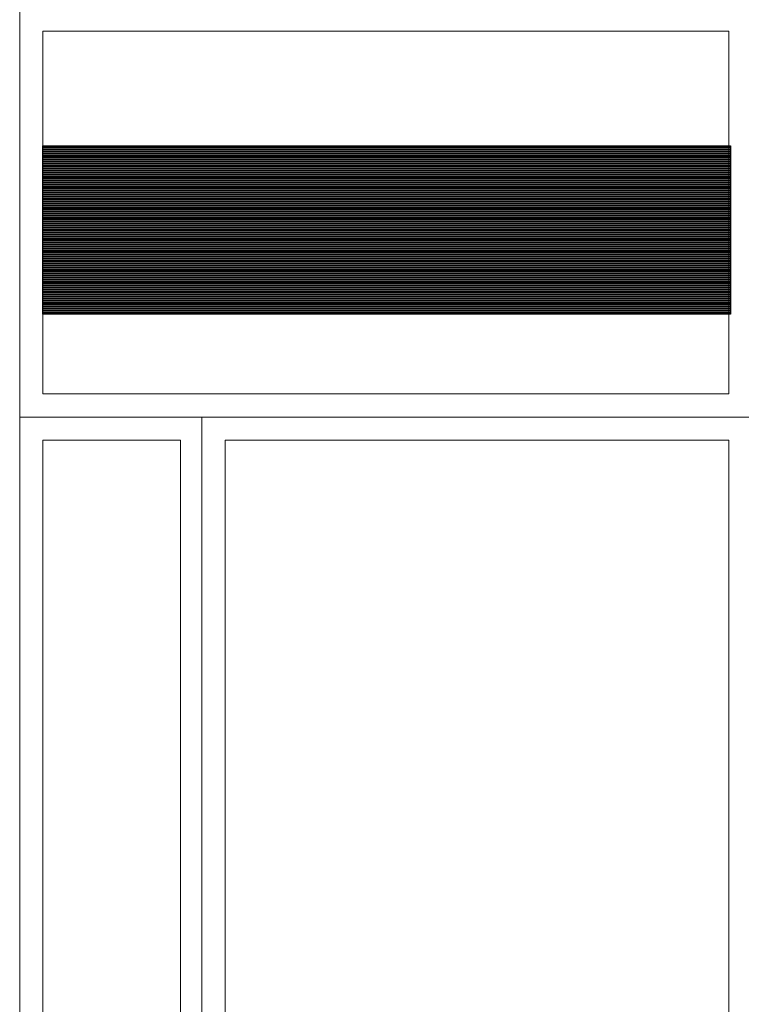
# Model space of a CAD drawing. Header units: millimetres. Extents: x -14047 to 49934, y -21523 to 14989.
# Tile 412 of 580: x 20704 to 20862, y 12993 to 13208. Entities that reach past the tile are written whole.
import ezdxf

# ---------------------------------------------------------------- set-up
doc = ezdxf.new("R2010")
doc.units = ezdxf.units.MM
doc.layers.add('C00-00-00', color=7, linetype='Continuous')
doc.layers.add('CFF-FF-FF', color=7, linetype='Continuous', true_color=0xffffff)
picture_1 = doc.add_image_def('image262.jpg', size_in_pixel=(355, 1))
picture_2 = doc.add_image_def('image265.jpg', size_in_pixel=(355, 1))
picture_3 = doc.add_image_def('image268.jpg', size_in_pixel=(355, 1))
picture_4 = doc.add_image_def('image271.jpg', size_in_pixel=(355, 1))
picture_5 = doc.add_image_def('image274.jpg', size_in_pixel=(355, 1))
picture_6 = doc.add_image_def('image277.jpg', size_in_pixel=(355, 1))
picture_7 = doc.add_image_def('image280.jpg', size_in_pixel=(355, 1))
picture_8 = doc.add_image_def('image283.jpg', size_in_pixel=(355, 1))
picture_9 = doc.add_image_def('image286.jpg', size_in_pixel=(355, 1))
picture_10 = doc.add_image_def('image289.jpg', size_in_pixel=(355, 1))
picture_11 = doc.add_image_def('image292.jpg', size_in_pixel=(355, 1))
picture_12 = doc.add_image_def('image295.jpg', size_in_pixel=(355, 1))
picture_13 = doc.add_image_def('image298.jpg', size_in_pixel=(355, 1))
picture_14 = doc.add_image_def('image301.jpg', size_in_pixel=(355, 1))
picture_15 = doc.add_image_def('image304.jpg', size_in_pixel=(355, 1))
picture_16 = doc.add_image_def('image307.jpg', size_in_pixel=(355, 1))
picture_17 = doc.add_image_def('image310.jpg', size_in_pixel=(355, 1))
picture_18 = doc.add_image_def('image313.jpg', size_in_pixel=(355, 1))
picture_19 = doc.add_image_def('image316.jpg', size_in_pixel=(355, 1))
picture_20 = doc.add_image_def('image319.jpg', size_in_pixel=(355, 1))
picture_21 = doc.add_image_def('image322.jpg', size_in_pixel=(355, 1))
picture_22 = doc.add_image_def('image325.jpg', size_in_pixel=(355, 1))
picture_23 = doc.add_image_def('image328.jpg', size_in_pixel=(355, 1))
picture_24 = doc.add_image_def('image331.jpg', size_in_pixel=(355, 1))
picture_25 = doc.add_image_def('image334.jpg', size_in_pixel=(355, 1))
picture_26 = doc.add_image_def('image337.jpg', size_in_pixel=(355, 1))
picture_27 = doc.add_image_def('image340.jpg', size_in_pixel=(355, 1))
picture_28 = doc.add_image_def('image343.jpg', size_in_pixel=(355, 1))
picture_29 = doc.add_image_def('image346.jpg', size_in_pixel=(355, 1))
picture_30 = doc.add_image_def('image349.jpg', size_in_pixel=(355, 1))
picture_31 = doc.add_image_def('image352.jpg', size_in_pixel=(355, 1))
picture_32 = doc.add_image_def('image355.jpg', size_in_pixel=(355, 1))
picture_33 = doc.add_image_def('image358.jpg', size_in_pixel=(355, 1))
picture_34 = doc.add_image_def('image361.jpg', size_in_pixel=(355, 1))
picture_35 = doc.add_image_def('image364.jpg', size_in_pixel=(355, 1))
picture_36 = doc.add_image_def('image367.jpg', size_in_pixel=(355, 1))
picture_37 = doc.add_image_def('image370.jpg', size_in_pixel=(355, 1))
picture_38 = doc.add_image_def('image373.jpg', size_in_pixel=(355, 1))
picture_39 = doc.add_image_def('image376.jpg', size_in_pixel=(355, 1))
picture_40 = doc.add_image_def('image379.jpg', size_in_pixel=(355, 1))
picture_41 = doc.add_image_def('image382.jpg', size_in_pixel=(355, 1))
picture_42 = doc.add_image_def('image385.jpg', size_in_pixel=(355, 1))
picture_43 = doc.add_image_def('image388.jpg', size_in_pixel=(355, 1))
picture_44 = doc.add_image_def('image391.jpg', size_in_pixel=(355, 1))
picture_45 = doc.add_image_def('image394.jpg', size_in_pixel=(355, 1))
picture_46 = doc.add_image_def('image397.jpg', size_in_pixel=(355, 1))
picture_47 = doc.add_image_def('image400.jpg', size_in_pixel=(355, 1))
picture_48 = doc.add_image_def('image403.jpg', size_in_pixel=(355, 1))
picture_49 = doc.add_image_def('image406.jpg', size_in_pixel=(355, 1))
picture_50 = doc.add_image_def('image409.jpg', size_in_pixel=(355, 1))
picture_51 = doc.add_image_def('image412.jpg', size_in_pixel=(355, 1))
picture_52 = doc.add_image_def('image415.jpg', size_in_pixel=(355, 1))
picture_53 = doc.add_image_def('image418.jpg', size_in_pixel=(355, 1))
picture_54 = doc.add_image_def('image421.jpg', size_in_pixel=(355, 1))
picture_55 = doc.add_image_def('image424.jpg', size_in_pixel=(355, 1))
picture_56 = doc.add_image_def('image427.jpg', size_in_pixel=(355, 1))
picture_57 = doc.add_image_def('image430.jpg', size_in_pixel=(355, 1))
picture_58 = doc.add_image_def('image433.jpg', size_in_pixel=(355, 1))
picture_59 = doc.add_image_def('image436.jpg', size_in_pixel=(355, 1))
picture_60 = doc.add_image_def('image439.jpg', size_in_pixel=(355, 1))
picture_61 = doc.add_image_def('image442.jpg', size_in_pixel=(355, 1))
picture_62 = doc.add_image_def('image445.jpg', size_in_pixel=(355, 1))
picture_63 = doc.add_image_def('image448.jpg', size_in_pixel=(355, 1))
picture_64 = doc.add_image_def('image451.jpg', size_in_pixel=(355, 1))
picture_65 = doc.add_image_def('image454.jpg', size_in_pixel=(355, 1))
picture_66 = doc.add_image_def('image457.jpg', size_in_pixel=(355, 1))
picture_67 = doc.add_image_def('image460.jpg', size_in_pixel=(355, 1))
picture_68 = doc.add_image_def('image463.jpg', size_in_pixel=(355, 1))
picture_69 = doc.add_image_def('image466.jpg', size_in_pixel=(355, 1))
picture_70 = doc.add_image_def('image469.jpg', size_in_pixel=(355, 1))
picture_71 = doc.add_image_def('image472.jpg', size_in_pixel=(355, 1))
picture_72 = doc.add_image_def('image475.jpg', size_in_pixel=(355, 1))
picture_73 = doc.add_image_def('image478.jpg', size_in_pixel=(355, 1))
picture_74 = doc.add_image_def('image481.jpg', size_in_pixel=(355, 1))
picture_75 = doc.add_image_def('image484.jpg', size_in_pixel=(355, 1))
picture_76 = doc.add_image_def('image487.jpg', size_in_pixel=(355, 1))
picture_77 = doc.add_image_def('image490.jpg', size_in_pixel=(355, 1))
picture_78 = doc.add_image_def('image493.jpg', size_in_pixel=(355, 1))
picture_79 = doc.add_image_def('image496.jpg', size_in_pixel=(355, 1))
picture_80 = doc.add_image_def('image499.jpg', size_in_pixel=(355, 1))
picture_81 = doc.add_image_def('image502.jpg', size_in_pixel=(355, 1))
picture_82 = doc.add_image_def('image505.jpg', size_in_pixel=(355, 1))
picture_83 = doc.add_image_def('image508.jpg', size_in_pixel=(355, 1))
picture_84 = doc.add_image_def('image511.jpg', size_in_pixel=(355, 1))
picture_85 = doc.add_image_def('image514.jpg', size_in_pixel=(355, 1))
picture_86 = doc.add_image_def('image517.jpg', size_in_pixel=(355, 1))
picture_87 = doc.add_image_def('image520.jpg', size_in_pixel=(355, 1))

msp = doc.modelspace()

# ---------------------------------------------------------------- linework, layer by layer
at = {"layer": 'C00-00-00', "lineweight": 0}
for points in [[(21104.338, 13143.254), (21104.338, 13120.817), (20704.288, 13120.817), (20704.288, 13210.141), (21104.338, 13210.141), (21104.338, 13180.084)], [(20709.368, 13180.084), (20709.368, 13205.061), (20859.228, 13205.061)], [(20859.228, 13125.897), (20709.368, 13125.897), (20709.368, 13205.061), (20859.228, 13205.061)], [(20859.228, 13125.897), (20859.228, 13205.061)], [(20704.288, 13180.084), (20704.288, 12830.834)], [(20704.288, 13120.817), (21104.338, 13120.817)]]:
    msp.add_lwpolyline(points, dxfattribs=at)
for points in [[(20704.288, 13120.817), (20704.288, 12860.891), (20744.081, 12860.891), (20744.081, 13120.817)], [(20744.081, 13120.817), (20744.081, 12860.891), (20864.308, 12860.891), (20864.308, 13120.817)], [(20709.368, 13115.737), (20709.368, 12865.971), (20739.424, 12865.971), (20739.424, 13115.737)], [(20749.161, 13115.737), (20749.161, 12865.971), (20859.228, 12865.971), (20859.228, 13115.737)]]:
    msp.add_lwpolyline(points, close=True, dxfattribs=at)

# ---------------------------------------------------------------- pictures from other files: only their frames are drawn
at = {"layer": 'CFF-FF-FF'}
image = msp.add_image(picture_87, insert=(20709.368, 13179.661), size_in_units=(150.282, 0.423), rotation=0, dxfattribs=at)
image.dxf.flags = 7
image = msp.add_image(picture_86, insert=(20709.368, 13179.238), size_in_units=(150.282, 0.423), rotation=0, dxfattribs=at)
image.dxf.flags = 7
image = msp.add_image(picture_85, insert=(20709.368, 13178.814), size_in_units=(150.282, 0.423), rotation=0, dxfattribs=at)
image.dxf.flags = 7
image = msp.add_image(picture_84, insert=(20709.368, 13178.391), size_in_units=(150.282, 0.423), rotation=0, dxfattribs=at)
image.dxf.flags = 7
image = msp.add_image(picture_83, insert=(20709.368, 13177.968), size_in_units=(150.282, 0.423), rotation=0, dxfattribs=at)
image.dxf.flags = 7
image = msp.add_image(picture_82, insert=(20709.368, 13177.544), size_in_units=(150.282, 0.423), rotation=0, dxfattribs=at)
image.dxf.flags = 7
image = msp.add_image(picture_81, insert=(20709.368, 13177.121), size_in_units=(150.282, 0.423), rotation=0, dxfattribs=at)
image.dxf.flags = 7
image = msp.add_image(picture_80, insert=(20709.368, 13176.697), size_in_units=(150.282, 0.423), rotation=0, dxfattribs=at)
image.dxf.flags = 7
image = msp.add_image(picture_79, insert=(20709.368, 13176.274), size_in_units=(150.282, 0.423), rotation=0, dxfattribs=at)
image.dxf.flags = 7
image = msp.add_image(picture_78, insert=(20709.368, 13175.851), size_in_units=(150.282, 0.423), rotation=0, dxfattribs=at)
image.dxf.flags = 7
image = msp.add_image(picture_77, insert=(20709.368, 13175.428), size_in_units=(150.282, 0.423), rotation=0, dxfattribs=at)
image.dxf.flags = 7
image = msp.add_image(picture_76, insert=(20709.368, 13175.004), size_in_units=(150.282, 0.423), rotation=0, dxfattribs=at)
image.dxf.flags = 7
image = msp.add_image(picture_75, insert=(20709.368, 13174.581), size_in_units=(150.282, 0.423), rotation=0, dxfattribs=at)
image.dxf.flags = 7
image = msp.add_image(picture_74, insert=(20709.368, 13174.157), size_in_units=(150.282, 0.423), rotation=0, dxfattribs=at)
image.dxf.flags = 7
image = msp.add_image(picture_73, insert=(20709.368, 13173.734), size_in_units=(150.282, 0.423), rotation=0, dxfattribs=at)
image.dxf.flags = 7
image = msp.add_image(picture_72, insert=(20709.368, 13173.311), size_in_units=(150.282, 0.423), rotation=0, dxfattribs=at)
image.dxf.flags = 7
image = msp.add_image(picture_71, insert=(20709.368, 13172.888), size_in_units=(150.282, 0.423), rotation=0, dxfattribs=at)
image.dxf.flags = 7
image = msp.add_image(picture_70, insert=(20709.368, 13172.464), size_in_units=(150.282, 0.423), rotation=0, dxfattribs=at)
image.dxf.flags = 7
image = msp.add_image(picture_69, insert=(20709.368, 13172.041), size_in_units=(150.282, 0.423), rotation=0, dxfattribs=at)
image.dxf.flags = 7
image = msp.add_image(picture_68, insert=(20709.368, 13171.618), size_in_units=(150.282, 0.423), rotation=0, dxfattribs=at)
image.dxf.flags = 7
image = msp.add_image(picture_67, insert=(20709.368, 13171.194), size_in_units=(150.282, 0.423), rotation=0, dxfattribs=at)
image.dxf.flags = 7
image = msp.add_image(picture_66, insert=(20709.368, 13170.771), size_in_units=(150.282, 0.423), rotation=0, dxfattribs=at)
image.dxf.flags = 7
image = msp.add_image(picture_65, insert=(20709.368, 13170.347), size_in_units=(150.282, 0.423), rotation=0, dxfattribs=at)
image.dxf.flags = 7
image = msp.add_image(picture_64, insert=(20709.368, 13169.924), size_in_units=(150.282, 0.423), rotation=0, dxfattribs=at)
image.dxf.flags = 7
image = msp.add_image(picture_63, insert=(20709.368, 13169.501), size_in_units=(150.282, 0.423), rotation=0, dxfattribs=at)
image.dxf.flags = 7
image = msp.add_image(picture_62, insert=(20709.368, 13169.078), size_in_units=(150.282, 0.423), rotation=0, dxfattribs=at)
image.dxf.flags = 7
image = msp.add_image(picture_61, insert=(20709.368, 13168.654), size_in_units=(150.282, 0.423), rotation=0, dxfattribs=at)
image.dxf.flags = 7
image = msp.add_image(picture_60, insert=(20709.368, 13168.231), size_in_units=(150.282, 0.423), rotation=0, dxfattribs=at)
image.dxf.flags = 7
image = msp.add_image(picture_59, insert=(20709.368, 13167.807), size_in_units=(150.282, 0.423), rotation=0, dxfattribs=at)
image.dxf.flags = 7
image = msp.add_image(picture_58, insert=(20709.368, 13167.384), size_in_units=(150.282, 0.423), rotation=0, dxfattribs=at)
image.dxf.flags = 7
image = msp.add_image(picture_57, insert=(20709.368, 13166.961), size_in_units=(150.282, 0.423), rotation=0, dxfattribs=at)
image.dxf.flags = 7
image = msp.add_image(picture_56, insert=(20709.368, 13166.538), size_in_units=(150.282, 0.423), rotation=0, dxfattribs=at)
image.dxf.flags = 7
image = msp.add_image(picture_55, insert=(20709.368, 13166.114), size_in_units=(150.282, 0.423), rotation=0, dxfattribs=at)
image.dxf.flags = 7
image = msp.add_image(picture_54, insert=(20709.368, 13165.691), size_in_units=(150.282, 0.423), rotation=0, dxfattribs=at)
image.dxf.flags = 7
image = msp.add_image(picture_53, insert=(20709.368, 13165.268), size_in_units=(150.282, 0.423), rotation=0, dxfattribs=at)
image.dxf.flags = 7
image = msp.add_image(picture_52, insert=(20709.368, 13164.844), size_in_units=(150.282, 0.423), rotation=0, dxfattribs=at)
image.dxf.flags = 7
image = msp.add_image(picture_51, insert=(20709.368, 13164.421), size_in_units=(150.282, 0.423), rotation=0, dxfattribs=at)
image.dxf.flags = 7
image = msp.add_image(picture_50, insert=(20709.368, 13163.997), size_in_units=(150.282, 0.423), rotation=0, dxfattribs=at)
image.dxf.flags = 7
image = msp.add_image(picture_49, insert=(20709.368, 13163.574), size_in_units=(150.282, 0.423), rotation=0, dxfattribs=at)
image.dxf.flags = 7
image = msp.add_image(picture_48, insert=(20709.368, 13163.151), size_in_units=(150.282, 0.423), rotation=0, dxfattribs=at)
image.dxf.flags = 7
image = msp.add_image(picture_47, insert=(20709.368, 13162.728), size_in_units=(150.282, 0.423), rotation=0, dxfattribs=at)
image.dxf.flags = 7
image = msp.add_image(picture_46, insert=(20709.368, 13162.304), size_in_units=(150.282, 0.423), rotation=0, dxfattribs=at)
image.dxf.flags = 7
image = msp.add_image(picture_45, insert=(20709.368, 13161.881), size_in_units=(150.282, 0.423), rotation=0, dxfattribs=at)
image.dxf.flags = 7
image = msp.add_image(picture_44, insert=(20709.368, 13161.457), size_in_units=(150.282, 0.423), rotation=0, dxfattribs=at)
image.dxf.flags = 7
image = msp.add_image(picture_43, insert=(20709.368, 13161.034), size_in_units=(150.282, 0.423), rotation=0, dxfattribs=at)
image.dxf.flags = 7
image = msp.add_image(picture_42, insert=(20709.368, 13160.611), size_in_units=(150.282, 0.423), rotation=0, dxfattribs=at)
image.dxf.flags = 7
image = msp.add_image(picture_41, insert=(20709.368, 13160.188), size_in_units=(150.282, 0.423), rotation=0, dxfattribs=at)
image.dxf.flags = 7
image = msp.add_image(picture_40, insert=(20709.368, 13159.764), size_in_units=(150.282, 0.423), rotation=0, dxfattribs=at)
image.dxf.flags = 7
image = msp.add_image(picture_39, insert=(20709.368, 13159.341), size_in_units=(150.282, 0.423), rotation=0, dxfattribs=at)
image.dxf.flags = 7
image = msp.add_image(picture_38, insert=(20709.368, 13158.918), size_in_units=(150.282, 0.423), rotation=0, dxfattribs=at)
image.dxf.flags = 7
image = msp.add_image(picture_37, insert=(20709.368, 13158.494), size_in_units=(150.282, 0.423), rotation=0, dxfattribs=at)
image.dxf.flags = 7
image = msp.add_image(picture_36, insert=(20709.368, 13158.071), size_in_units=(150.282, 0.423), rotation=0, dxfattribs=at)
image.dxf.flags = 7
image = msp.add_image(picture_35, insert=(20709.368, 13157.647), size_in_units=(150.282, 0.423), rotation=0, dxfattribs=at)
image.dxf.flags = 7
image = msp.add_image(picture_34, insert=(20709.368, 13157.224), size_in_units=(150.282, 0.423), rotation=0, dxfattribs=at)
image.dxf.flags = 7
image = msp.add_image(picture_33, insert=(20709.368, 13156.801), size_in_units=(150.282, 0.423), rotation=0, dxfattribs=at)
image.dxf.flags = 7
image = msp.add_image(picture_32, insert=(20709.368, 13156.378), size_in_units=(150.282, 0.423), rotation=0, dxfattribs=at)
image.dxf.flags = 7
image = msp.add_image(picture_31, insert=(20709.368, 13155.954), size_in_units=(150.282, 0.423), rotation=0, dxfattribs=at)
image.dxf.flags = 7
image = msp.add_image(picture_30, insert=(20709.368, 13155.531), size_in_units=(150.282, 0.423), rotation=0, dxfattribs=at)
image.dxf.flags = 7
image = msp.add_image(picture_29, insert=(20709.368, 13155.107), size_in_units=(150.282, 0.423), rotation=0, dxfattribs=at)
image.dxf.flags = 7
image = msp.add_image(picture_28, insert=(20709.368, 13154.684), size_in_units=(150.282, 0.423), rotation=0, dxfattribs=at)
image.dxf.flags = 7
image = msp.add_image(picture_27, insert=(20709.368, 13154.261), size_in_units=(150.282, 0.423), rotation=0, dxfattribs=at)
image.dxf.flags = 7
image = msp.add_image(picture_26, insert=(20709.368, 13153.838), size_in_units=(150.282, 0.423), rotation=0, dxfattribs=at)
image.dxf.flags = 7
image = msp.add_image(picture_25, insert=(20709.368, 13153.414), size_in_units=(150.282, 0.423), rotation=0, dxfattribs=at)
image.dxf.flags = 7
image = msp.add_image(picture_24, insert=(20709.368, 13152.991), size_in_units=(150.282, 0.423), rotation=0, dxfattribs=at)
image.dxf.flags = 7
image = msp.add_image(picture_23, insert=(20709.368, 13152.568), size_in_units=(150.282, 0.423), rotation=0, dxfattribs=at)
image.dxf.flags = 7
image = msp.add_image(picture_22, insert=(20709.368, 13152.144), size_in_units=(150.282, 0.423), rotation=0, dxfattribs=at)
image.dxf.flags = 7
image = msp.add_image(picture_21, insert=(20709.368, 13151.721), size_in_units=(150.282, 0.423), rotation=0, dxfattribs=at)
image.dxf.flags = 7
image = msp.add_image(picture_20, insert=(20709.368, 13151.297), size_in_units=(150.282, 0.423), rotation=0, dxfattribs=at)
image.dxf.flags = 7
image = msp.add_image(picture_19, insert=(20709.368, 13150.874), size_in_units=(150.282, 0.423), rotation=0, dxfattribs=at)
image.dxf.flags = 7
image = msp.add_image(picture_18, insert=(20709.368, 13150.451), size_in_units=(150.282, 0.423), rotation=0, dxfattribs=at)
image.dxf.flags = 7
image = msp.add_image(picture_17, insert=(20709.368, 13150.028), size_in_units=(150.282, 0.423), rotation=0, dxfattribs=at)
image.dxf.flags = 7
image = msp.add_image(picture_16, insert=(20709.368, 13149.604), size_in_units=(150.282, 0.423), rotation=0, dxfattribs=at)
image.dxf.flags = 7
image = msp.add_image(picture_15, insert=(20709.368, 13149.181), size_in_units=(150.282, 0.423), rotation=0, dxfattribs=at)
image.dxf.flags = 7
image = msp.add_image(picture_14, insert=(20709.368, 13148.757), size_in_units=(150.282, 0.423), rotation=0, dxfattribs=at)
image.dxf.flags = 7
image = msp.add_image(picture_13, insert=(20709.368, 13148.334), size_in_units=(150.282, 0.423), rotation=0, dxfattribs=at)
image.dxf.flags = 7
image = msp.add_image(picture_12, insert=(20709.368, 13147.911), size_in_units=(150.282, 0.423), rotation=0, dxfattribs=at)
image.dxf.flags = 7
image = msp.add_image(picture_11, insert=(20709.368, 13147.488), size_in_units=(150.282, 0.423), rotation=0, dxfattribs=at)
image.dxf.flags = 7
image = msp.add_image(picture_10, insert=(20709.368, 13147.064), size_in_units=(150.282, 0.423), rotation=0, dxfattribs=at)
image.dxf.flags = 7
image = msp.add_image(picture_9, insert=(20709.368, 13146.641), size_in_units=(150.282, 0.423), rotation=0, dxfattribs=at)
image.dxf.flags = 7
image = msp.add_image(picture_8, insert=(20709.368, 13146.218), size_in_units=(150.282, 0.423), rotation=0, dxfattribs=at)
image.dxf.flags = 7
image = msp.add_image(picture_7, insert=(20709.368, 13145.794), size_in_units=(150.282, 0.423), rotation=0, dxfattribs=at)
image.dxf.flags = 7
image = msp.add_image(picture_6, insert=(20709.368, 13145.371), size_in_units=(150.282, 0.423), rotation=0, dxfattribs=at)
image.dxf.flags = 7
image = msp.add_image(picture_5, insert=(20709.368, 13144.947), size_in_units=(150.282, 0.423), rotation=0, dxfattribs=at)
image.dxf.flags = 7
image = msp.add_image(picture_4, insert=(20709.368, 13144.524), size_in_units=(150.282, 0.423), rotation=0, dxfattribs=at)
image.dxf.flags = 7
image = msp.add_image(picture_3, insert=(20709.368, 13144.101), size_in_units=(150.282, 0.423), rotation=0, dxfattribs=at)
image.dxf.flags = 7
image = msp.add_image(picture_2, insert=(20709.368, 13143.678), size_in_units=(150.282, 0.423), rotation=0, dxfattribs=at)
image.dxf.flags = 7
image = msp.add_image(picture_1, insert=(20709.368, 13143.254), size_in_units=(150.282, 0.423), rotation=0, dxfattribs=at)
image.dxf.flags = 7

doc.saveas('drawing.dxf')
